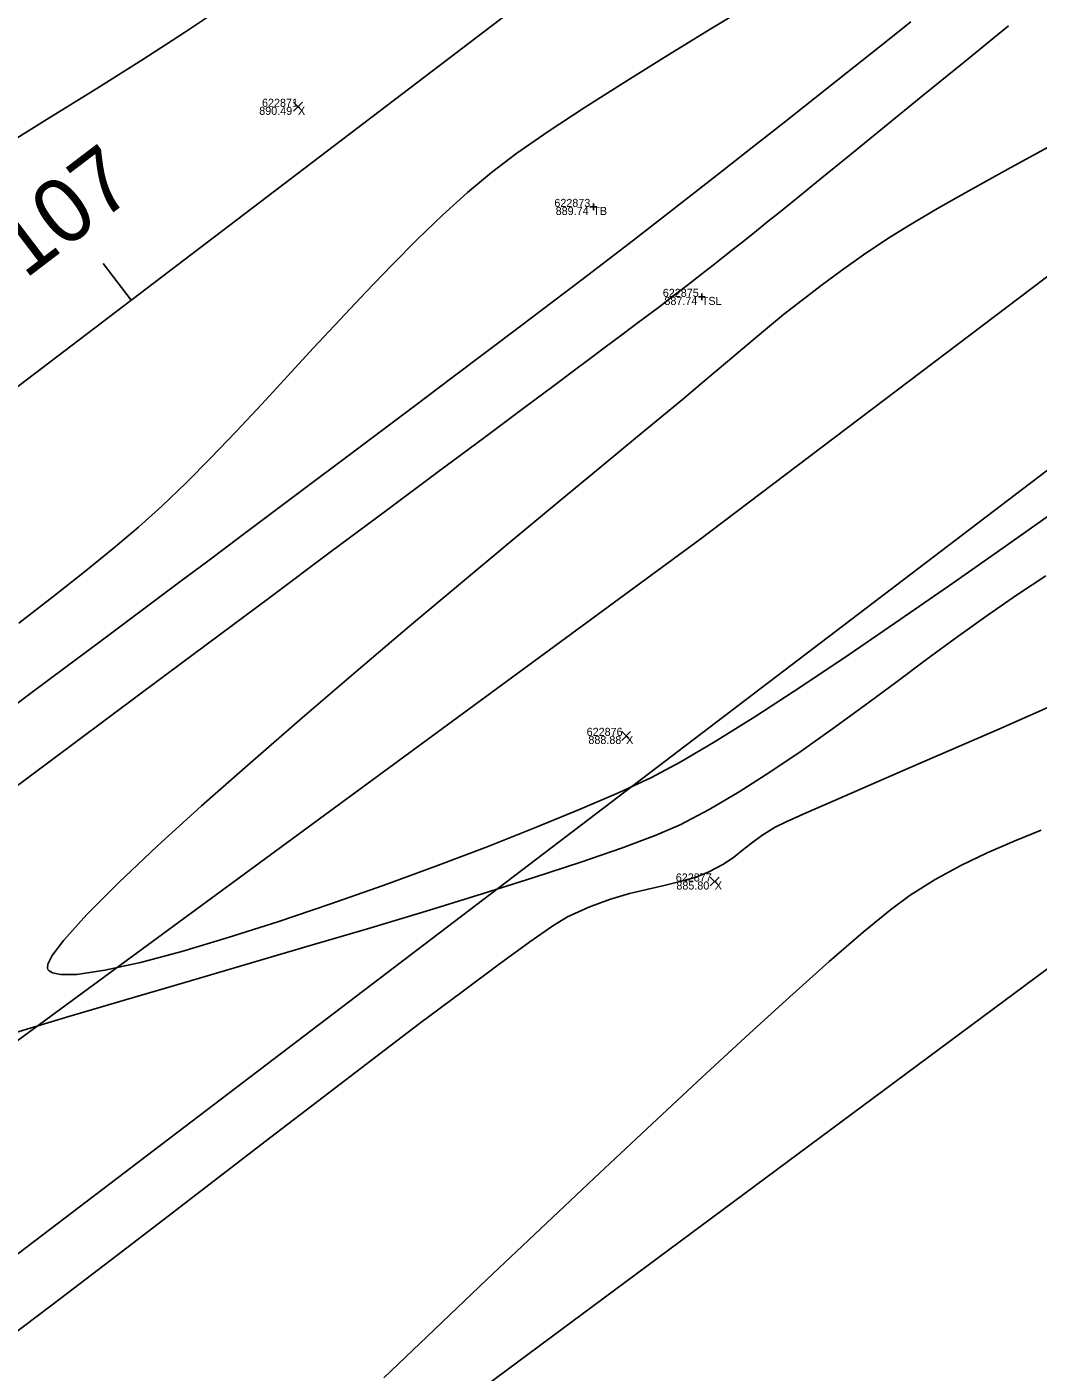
# Model space of a CAD drawing. Extents: x 1957117 to 1971063, y 701601 to 715861.
# Drawn here: x 1967906.4 to 1967950.4, y 710337 to 710395.4 of the extents above; entities that cross this region are included whole.
import ezdxf

# ---------------------------------------------------------------- set-up
doc = ezdxf.new("R2010")
doc.units = 0
for name, color, linetype in [('AP_X_Lights', 7, 'Continuous'), ('DT_X_Contour_Major', 7, 'Continuous'), ('DT_X_Contour_Minor', 7, 'Continuous'), ('DT_X_TIN_Hull', 7, 'Continuous'), ('GE_X_CL_20', 7, 'Continuous'), ('PV_P_Drive', 7, 'Continuous'), ('PV_P_Shoulder', 7, 'Continuous'), ('RS_Raster1', 7, 'Continuous'), ('RW_X_Esmt_RR', 7, 'Continuous'), ('RW_X_Fee_RW', 7, 'Continuous'), ('SC_Scratch1', 7, 'Continuous'), ('SC_Shading5', 7, 'Continuous')]:
    doc.layers.add(name, color=color, linetype=linetype)

msp = doc.modelspace()

# ---------------------------------------------------------------- linework, layer by layer
at = {"layer": 'AP_X_Lights'}
for p, q in [((1967918.03, 710391.778), (1967918.418, 710392.168)), ((1967918.03, 710392.168), (1967918.418, 710391.778)), ((1967932.298, 710364.438), (1967932.686, 710364.828)), ((1967932.298, 710364.828), (1967932.686, 710364.438)), ((1967936.151, 710358.11), (1967936.539, 710358.5)), ((1967936.151, 710358.5), (1967936.539, 710358.11))]:
    msp.add_line(p, q, dxfattribs=at)
at = {"layer": 'DT_X_Contour_Major'}
for points in [[(1967906.085, 710369.539), (1967907.562, 710370.674), (1967908.943, 710371.76), (1967910.196, 710372.775), (1967911.289, 710373.7), (1967912.308, 710374.623), (1967913.358, 710375.635), (1967914.435, 710376.721), (1967915.532, 710377.866), (1967916.647, 710379.053), (1967917.773, 710380.268), (1967918.906, 710381.494), (1967920.041, 710382.718), (1967921.174, 710383.922), (1967922.3, 710385.092), (1967923.414, 710386.213), (1967924.511, 710387.268), (1967925.587, 710388.243), (1967926.637, 710389.122), (1967927.742, 710389.954), (1967929.098, 710390.897), (1967930.665, 710391.93), (1967932.401, 710393.036), (1967934.266, 710394.194), (1967936.219, 710395.384), (1967938.219, 710396.589)], [(1967906.085, 710369.539), (1967907.562, 710370.674), (1967908.943, 710371.76), (1967910.196, 710372.775), (1967911.289, 710373.7), (1967912.308, 710374.623), (1967913.358, 710375.635), (1967914.435, 710376.721), (1967915.532, 710377.866), (1967916.647, 710379.053), (1967917.773, 710380.268), (1967918.906, 710381.494), (1967920.041, 710382.718), (1967921.174, 710383.922), (1967922.3, 710385.092), (1967923.414, 710386.213), (1967924.511, 710387.268), (1967925.587, 710388.243), (1967926.637, 710389.122), (1967927.742, 710389.954), (1967929.098, 710390.897), (1967930.665, 710391.93), (1967932.401, 710393.036), (1967934.266, 710394.194), (1967936.219, 710395.384), (1967938.219, 710396.589)], [(1967914.853, 710396.238), (1967913.289, 710395.198), (1967911.486, 710394.035), (1967909.484, 710392.772), (1967907.326, 710391.43), (1967905.053, 710390.032)], [(1967914.853, 710396.238), (1967913.289, 710395.198), (1967911.486, 710394.035), (1967909.484, 710392.772), (1967907.326, 710391.43), (1967905.053, 710390.032)], [(1967921.95, 710336.736), (1967924.153, 710338.835), (1967926.44, 710341.009), (1967928.769, 710343.215), (1967931.099, 710345.413), (1967933.389, 710347.561), (1967935.598, 710349.618), (1967937.684, 710351.541), (1967939.606, 710353.29), (1967941.323, 710354.823), (1967942.794, 710356.099), (1967943.978, 710357.076), (1967944.833, 710357.712), (1967945.922, 710358.39), (1967947.042, 710358.999), (1967948.189, 710359.552), (1967949.356, 710360.062), (1967950.537, 710360.542)], [(1967921.95, 710336.736), (1967924.153, 710338.835), (1967926.44, 710341.009), (1967928.769, 710343.215), (1967931.099, 710345.413), (1967933.389, 710347.561), (1967935.598, 710349.618), (1967937.684, 710351.541), (1967939.606, 710353.29), (1967941.323, 710354.823), (1967942.794, 710356.099), (1967943.978, 710357.076), (1967944.833, 710357.712), (1967945.922, 710358.39), (1967947.042, 710358.999), (1967948.189, 710359.552), (1967949.356, 710360.062), (1967950.537, 710360.542)]]:
    msp.add_lwpolyline(points, dxfattribs=at)
at = {"layer": 'DT_X_Contour_Minor'}
for points in [[(1967904.995, 710365.285), (1967906.614, 710366.491), (1967908.139, 710367.628), (1967909.549, 710368.679), (1967910.821, 710369.629), (1967911.932, 710370.46), (1967913.087, 710371.326), (1967914.359, 710372.277), (1967915.728, 710373.302), (1967917.175, 710374.385), (1967918.681, 710375.513), (1967920.227, 710376.672), (1967921.794, 710377.847), (1967923.364, 710379.025), (1967924.916, 710380.192), (1967926.432, 710381.334), (1967927.894, 710382.436), (1967929.281, 710383.486), (1967930.575, 710384.469), (1967931.757, 710385.37), (1967932.807, 710386.177), (1967933.981, 710387.085), (1967935.233, 710388.059), (1967936.547, 710389.087), (1967937.908, 710390.156), (1967939.3, 710391.252), (1967940.707, 710392.363), (1967942.114, 710393.477), (1967943.505, 710394.58), (1967944.864, 710395.659)], [(1967904.995, 710365.285), (1967906.614, 710366.491), (1967908.139, 710367.628), (1967909.549, 710368.679), (1967910.821, 710369.629), (1967911.932, 710370.46), (1967913.087, 710371.326), (1967914.359, 710372.277), (1967915.728, 710373.302), (1967917.175, 710374.385), (1967918.681, 710375.513), (1967920.227, 710376.672), (1967921.794, 710377.847), (1967923.364, 710379.025), (1967924.916, 710380.192), (1967926.432, 710381.334), (1967927.894, 710382.436), (1967929.281, 710383.486), (1967930.575, 710384.469), (1967931.757, 710385.37), (1967932.807, 710386.177), (1967933.981, 710387.085), (1967935.233, 710388.059), (1967936.547, 710389.087), (1967937.908, 710390.156), (1967939.3, 710391.252), (1967940.707, 710392.363), (1967942.114, 710393.477), (1967943.505, 710394.58), (1967944.864, 710395.659)], [(1967905.683, 710362.22), (1967908.539, 710364.349), (1967911.406, 710366.486), (1967914.239, 710368.597), (1967916.994, 710370.65), (1967919.625, 710372.611), (1967922.088, 710374.446), (1967924.337, 710376.122), (1967926.328, 710377.607), (1967928.017, 710378.865), (1967929.357, 710379.865), (1967930.305, 710380.572), (1967930.815, 710380.953), (1967931.582, 710381.526), (1967932.247, 710382.023), (1967932.842, 710382.467), (1967933.399, 710382.884), (1967933.95, 710383.3), (1967934.527, 710383.738), (1967935.162, 710384.225), (1967935.77, 710384.695), (1967936.274, 710385.088), (1967936.715, 710385.435), (1967937.134, 710385.768), (1967937.572, 710386.117), (1967938.072, 710386.516), (1967938.673, 710386.996), (1967939.118, 710387.355), (1967939.881, 710387.974), (1967940.926, 710388.824), (1967942.217, 710389.875), (1967943.717, 710391.097), (1967945.392, 710392.46), (1967947.205, 710393.933), (1967949.119, 710395.487)], [(1967905.683, 710362.22), (1967908.539, 710364.349), (1967911.406, 710366.486), (1967914.239, 710368.597), (1967916.994, 710370.65), (1967919.625, 710372.611), (1967922.088, 710374.446), (1967924.337, 710376.122), (1967926.328, 710377.607), (1967928.017, 710378.865), (1967929.357, 710379.865), (1967930.305, 710380.572), (1967930.815, 710380.953), (1967931.582, 710381.526), (1967932.247, 710382.023), (1967932.842, 710382.467), (1967933.399, 710382.884), (1967933.95, 710383.3), (1967934.527, 710383.738), (1967935.162, 710384.225), (1967935.77, 710384.695), (1967936.274, 710385.088), (1967936.715, 710385.435), (1967937.134, 710385.768), (1967937.572, 710386.117), (1967938.072, 710386.516), (1967938.673, 710386.996), (1967939.118, 710387.355), (1967939.881, 710387.974), (1967940.926, 710388.824), (1967942.217, 710389.875), (1967943.717, 710391.097), (1967945.392, 710392.46), (1967947.205, 710393.933), (1967949.119, 710395.487)], [(1967950.973, 710390.289), (1967949.085, 710389.256), (1967947.39, 710388.316), (1967945.928, 710387.488), (1967944.742, 710386.792), (1967943.872, 710386.248), (1967942.814, 710385.535), (1967941.854, 710384.86), (1967940.969, 710384.211), (1967940.138, 710383.575), (1967939.338, 710382.94), (1967938.547, 710382.292), (1967937.742, 710381.62), (1967936.902, 710380.909), (1967936.003, 710380.147), (1967935.024, 710379.322), (1967934.204, 710378.641), (1967932.992, 710377.641), (1967931.445, 710376.366), (1967929.621, 710374.86), (1967927.58, 710373.168), (1967925.38, 710371.334), (1967923.079, 710369.402), (1967920.735, 710367.418), (1967918.407, 710365.424), (1967916.153, 710363.466), (1967914.032, 710361.588), (1967912.101, 710359.834), (1967910.42, 710358.249), (1967909.046, 710356.877), (1967908.038, 710355.761), (1967907.535, 710355.084), (1967907.353, 710354.717), (1967907.333, 710354.544), (1967907.354, 710354.48), (1967907.4, 710354.422), (1967907.548, 710354.33), (1967907.905, 710354.257), (1967908.613, 710354.27), (1967909.832, 710354.45), (1967911.371, 710354.791), (1967913.174, 710355.27), (1967915.186, 710355.865), (1967917.352, 710356.555), (1967919.616, 710357.317), (1967921.924, 710358.13), (1967924.22, 710358.971), (1967926.449, 710359.818), (1967928.556, 710360.649), (1967930.486, 710361.442), (1967932.183, 710362.175), (1967933.592, 710362.827), (1967934.842, 710363.488), (1967936.367, 710364.386), (1967938.126, 710365.488), (1967940.079, 710366.76), (1967942.185, 710368.171), (1967944.406, 710369.686), (1967946.7, 710371.274), (1967949.028, 710372.902), (1967951.349, 710374.537)], [(1967950.973, 710390.289), (1967949.085, 710389.256), (1967947.39, 710388.316), (1967945.928, 710387.488), (1967944.742, 710386.792), (1967943.872, 710386.248), (1967942.814, 710385.535), (1967941.854, 710384.86), (1967940.969, 710384.211), (1967940.138, 710383.575), (1967939.338, 710382.94), (1967938.547, 710382.292), (1967937.742, 710381.62), (1967936.902, 710380.909), (1967936.003, 710380.147), (1967935.024, 710379.322), (1967934.204, 710378.641), (1967932.992, 710377.641), (1967931.445, 710376.366), (1967929.621, 710374.86), (1967927.58, 710373.168), (1967925.38, 710371.334), (1967923.079, 710369.402), (1967920.735, 710367.418), (1967918.407, 710365.424), (1967916.153, 710363.466), (1967914.032, 710361.588), (1967912.101, 710359.834), (1967910.42, 710358.249), (1967909.046, 710356.877), (1967908.038, 710355.761), (1967907.535, 710355.084), (1967907.353, 710354.717), (1967907.333, 710354.544), (1967907.354, 710354.48), (1967907.4, 710354.422), (1967907.548, 710354.33), (1967907.905, 710354.257), (1967908.613, 710354.27), (1967909.832, 710354.45), (1967911.371, 710354.791), (1967913.174, 710355.27), (1967915.186, 710355.865), (1967917.352, 710356.555), (1967919.616, 710357.317), (1967921.924, 710358.13), (1967924.22, 710358.971), (1967926.449, 710359.818), (1967928.556, 710360.649), (1967930.486, 710361.442), (1967932.183, 710362.175), (1967933.592, 710362.827), (1967934.842, 710363.488), (1967936.367, 710364.386), (1967938.126, 710365.488), (1967940.079, 710366.76), (1967942.185, 710368.171), (1967944.406, 710369.686), (1967946.7, 710371.274), (1967949.028, 710372.902), (1967951.349, 710374.537)], [(1967905.951, 710351.739), (1967908.261, 710352.431), (1967910.729, 710353.162), (1967913.309, 710353.919), (1967915.953, 710354.694), (1967918.615, 710355.475), (1967921.245, 710356.254), (1967923.798, 710357.02), (1967926.227, 710357.763), (1967928.483, 710358.472), (1967930.52, 710359.138), (1967932.29, 710359.75), (1967933.746, 710360.299), (1967934.842, 710360.774), (1967936.108, 710361.435), (1967937.411, 710362.2), (1967938.744, 710363.052), (1967940.098, 710363.972), (1967941.466, 710364.942), (1967942.839, 710365.943), (1967944.21, 710366.958), (1967945.57, 710367.967), (1967946.912, 710368.952), (1967948.226, 710369.895), (1967949.507, 710370.778), (1967950.744, 710371.582)], [(1967905.951, 710351.739), (1967908.261, 710352.431), (1967910.729, 710353.162), (1967913.309, 710353.919), (1967915.953, 710354.694), (1967918.615, 710355.475), (1967921.245, 710356.254), (1967923.798, 710357.02), (1967926.227, 710357.763), (1967928.483, 710358.472), (1967930.52, 710359.138), (1967932.29, 710359.75), (1967933.746, 710360.299), (1967934.842, 710360.774), (1967936.108, 710361.435), (1967937.411, 710362.2), (1967938.744, 710363.052), (1967940.098, 710363.972), (1967941.466, 710364.942), (1967942.839, 710365.943), (1967944.21, 710366.958), (1967945.57, 710367.967), (1967946.912, 710368.952), (1967948.226, 710369.895), (1967949.507, 710370.778), (1967950.744, 710371.582)], [(1967905.813, 710338.604), (1967907.894, 710340.18), (1967910.102, 710341.864), (1967912.393, 710343.618), (1967914.722, 710345.405), (1967917.044, 710347.187), (1967919.313, 710348.926), (1967921.485, 710350.586), (1967923.514, 710352.129), (1967925.356, 710353.516), (1967926.965, 710354.712), (1967928.297, 710355.677), (1967929.306, 710356.375), (1967929.948, 710356.767), (1967930.876, 710357.195), (1967931.773, 710357.524), (1967932.632, 710357.778), (1967933.445, 710357.979), (1967934.205, 710358.151), (1967934.904, 710358.317), (1967935.535, 710358.5), (1967936.091, 710358.722), (1967936.689, 710359.044), (1967937.152, 710359.353), (1967937.546, 710359.66), (1967937.937, 710359.973), (1967938.391, 710360.305), (1967938.975, 710360.665), (1967939.454, 710360.899), (1967940.319, 710361.29), (1967941.522, 710361.817), (1967943.01, 710362.463), (1967944.735, 710363.21), (1967946.646, 710364.038), (1967948.691, 710364.93), (1967950.822, 710365.867)], [(1967905.813, 710338.604), (1967907.894, 710340.18), (1967910.102, 710341.864), (1967912.393, 710343.618), (1967914.722, 710345.405), (1967917.044, 710347.187), (1967919.313, 710348.926), (1967921.485, 710350.586), (1967923.514, 710352.129), (1967925.356, 710353.516), (1967926.965, 710354.712), (1967928.297, 710355.677), (1967929.306, 710356.375), (1967929.948, 710356.767), (1967930.876, 710357.195), (1967931.773, 710357.524), (1967932.632, 710357.778), (1967933.445, 710357.979), (1967934.205, 710358.151), (1967934.904, 710358.317), (1967935.535, 710358.5), (1967936.091, 710358.722), (1967936.689, 710359.044), (1967937.152, 710359.353), (1967937.546, 710359.66), (1967937.937, 710359.973), (1967938.391, 710360.305), (1967938.975, 710360.665), (1967939.454, 710360.899), (1967940.319, 710361.29), (1967941.522, 710361.817), (1967943.01, 710362.463), (1967944.735, 710363.21), (1967946.646, 710364.038), (1967948.691, 710364.93), (1967950.822, 710365.867)]]:
    msp.add_lwpolyline(points, dxfattribs=at)
at = {"layer": 'DT_X_TIN_Hull'}
msp.add_lwpolyline([(1967790.701, 710237.171), (1967830.563, 710265.437), (1967866.912, 710291.905), (1967909.248, 710323.677), (1967954.236, 710357.056), (1967987.309, 710382.243), (1968026.034, 710416.589), (1968068.4, 710445.095), (1968105.412, 710477.355), (1968148.193, 710505.967), (1968186.701, 710533.113), (1968240.547, 710537.613), (1968267.568, 710594.426), (1968303.236, 710626.129), (1968349.097, 710658.6), (1968381.997, 710683.606), (1968426.001, 710717.018), (1968464.516, 710750.461), (1968504.959, 710777.529), (1968545.689, 710813.171), (1968619.784, 710884.079)], dxfattribs=at)
at = {"layer": 'GE_X_CL_20'}
msp.add_line((1967910.971, 710383.573), (1967909.76, 710385.165), dxfattribs=at)
msp.add_lwpolyline([(1968438.508, 710785.011), (1967254.18, 709883.777)], dxfattribs=at)
at = {"layer": 'PV_P_Drive'}
for p, q in [((1967930.919, 710387.621), (1967931.211, 710387.621)), ((1967931.065, 710387.767), (1967931.065, 710387.475)), ((1967931.065, 710387.621), (1967931.065, 710387.621)), ((1967935.635, 710383.712), (1967935.927, 710383.712)), ((1967935.781, 710383.858), (1967935.781, 710383.566)), ((1967935.781, 710383.712), (1967935.781, 710383.712))]:
    msp.add_line(p, q, dxfattribs=at)
at = {"layer": 'RW_X_Esmt_RR'}
msp.add_line((1967272.347, 709859.903), (1968456.675, 710761.138), dxfattribs=at)
at = {"layer": 'RW_X_Fee_RW'}
msp.add_lwpolyline([(1963881.046, 707276.431), (1964172.578, 707701.964), (1964668.324, 708419.582), (1964735.207, 708501.875), (1964966.496, 708718.802), (1965107.468, 708816.338), (1965585.552, 709094.216), (1966091.861, 709326.705), (1966247.281, 709386.816), (1966633.174, 709551.737), (1966943.202, 709670.565), (1967172.032, 709812.662), (1967935.697, 710373.174), (1968346.714, 710683.963), (1968484.345, 710796.182), (1968743.632, 711067.038), (1968903.937, 711275.819), (1969041.222, 711501.316), (1969638.166, 712572.015), (1970019.077, 713196.718)], dxfattribs=at)
at = {"layer": 'SC_Shading5'}
for points in [[(1963589.678, 706586.994), (1963626.625, 706689.548), (1963651.76, 706746.832), (1963668.09, 706778.596), (1963682.768, 706805.402), (1963734.424, 706911.594), (1963826.849, 707116.717), (1963877.258, 707215.645), (1963964.981, 707354.472), (1964070.526, 707509.355), (1964132.574, 707601.994), (1964163.9, 707642.169), (1964191.2, 707685.167), (1964278.98, 707807.131), (1964326.11, 707874.364), (1964396.427, 707968.962), (1964508.519, 708133.679), (1964655.588, 708336.552), (1964745.319, 708429.172), (1964840.327, 708522.317), (1964988.178, 708660.245), (1965089.796, 708739.041), (1965251.743, 708835.216), (1965415.807, 708922.048), (1965866.2, 709149.38), (1966173.543, 709294.131), (1966283.627, 709338.196), (1966534.003, 709419.214), (1966689.084, 709471.266), (1967008.468, 709641.817), (1967166.677, 709750.124), (1967422.113, 709931.083), (1967818.707, 710198.831), (1968187.021, 710459.852), (1968360.589, 710592.493), (1968496.543, 710707.847), (1968606.427, 710809.378), (1968733.391, 710937.091), (1968807.28, 711025.4), (1968843.008, 711077.094), (1968863.233, 711106.099), (1968909.747, 711171.311), (1968974.133, 711279.559), (1969130.932, 711546.915), (1969247.433, 711744.686), (1969402.714, 712016.424), (1969505.287, 712191.789), (1969666.311, 712460.805), (1969771.586, 712639.896), (1969880.058, 712820.917), (1969964.994, 712955.706), (1969990.005, 713000.084), (1970030.065, 713068.479)], [(1963609.915, 706579.703), (1963646.615, 706681.572), (1963671.193, 706737.585), (1963687.092, 706768.511), (1963701.884, 706795.526), (1963753.906, 706902.469), (1963846.249, 707107.41), (1963895.973, 707204.994), (1963982.966, 707342.667), (1964088.35, 707497.312), (1964150.015, 707589.379), (1964181.502, 707629.761), (1964209.024, 707673.109), (1964296.517, 707794.674), (1964343.552, 707861.772), (1964413.958, 707956.489), (1964526.123, 708121.313), (1964672.104, 708322.686), (1964760.576, 708414.006), (1964855.195, 708506.77), (1965002.134, 708643.847), (1965101.925, 708721.226), (1965262.272, 708816.451), (1965425.685, 708902.939), (1965875.63, 709130.044), (1966182.13, 709274.398), (1966290.944, 709317.954), (1966540.737, 709398.785), (1966697.632, 709451.445), (1967019.644, 709623.399), (1967178.971, 709732.471), (1967434.35, 709913.39), (1967830.945, 710181.14), (1968199.774, 710442.525), (1968374.086, 710575.735), (1968510.806, 710691.739), (1968621.36, 710793.889), (1968749.296, 710922.58), (1968824.413, 711012.355), (1968860.678, 711064.827), (1968880.812, 711093.701), (1968927.778, 711159.547), (1968992.655, 711268.62), (1969149.476, 711536.015), (1969266.039, 711733.891), (1969421.336, 712005.657), (1969523.8, 712180.835), (1969684.812, 712449.831), (1969790.084, 712628.917), (1969898.385, 712809.653), (1969983.474, 712944.685), (1970008.657, 712989.367), (1970048.626, 713057.607)]]:
    msp.add_spline(points, degree=3, dxfattribs=at)

# ---------------------------------------------------------------- texts
at = {"layer": 'GE_X_CL_20'}
msp.add_text('107', height=2.8, rotation=37.26994, dxfattribs=at).set_placement((1967906.358, 710384.461))
at = {"layer": 'PV_P_Shoulder'}
for s, p in [('890.49', (1967916.54, 710391.623)), ('889.74', (1967929.428, 710387.271)), ('887.74', (1967934.155, 710383.362)), ('888.88', (1967930.85, 710364.283)), ('885.80', (1967934.675, 710357.955))]:
    msp.add_text(s, height=0.35, dxfattribs=at).set_placement(p)
at = {"layer": 'RS_Raster1'}
for s, p in [('622871', (1967916.661, 710391.973)), ('622873', (1967929.37, 710387.621)), ('622875', (1967934.086, 710383.712)), ('622876', (1967930.775, 710364.633)), ('622877', (1967934.65, 710358.305))]:
    msp.add_text(s, height=0.35, dxfattribs=at).set_placement(p)
at = {"layer": 'SC_Scratch1'}
for s, p in [('X', (1967918.224, 710391.623)), ('TB', (1967931.065, 710387.271)), ('TSL', (1967935.781, 710383.362)), ('X', (1967932.492, 710364.283)), ('X', (1967936.345, 710357.955))]:
    msp.add_text(s, height=0.35, dxfattribs=at).set_placement(p)

doc.saveas('drawing.dxf')
